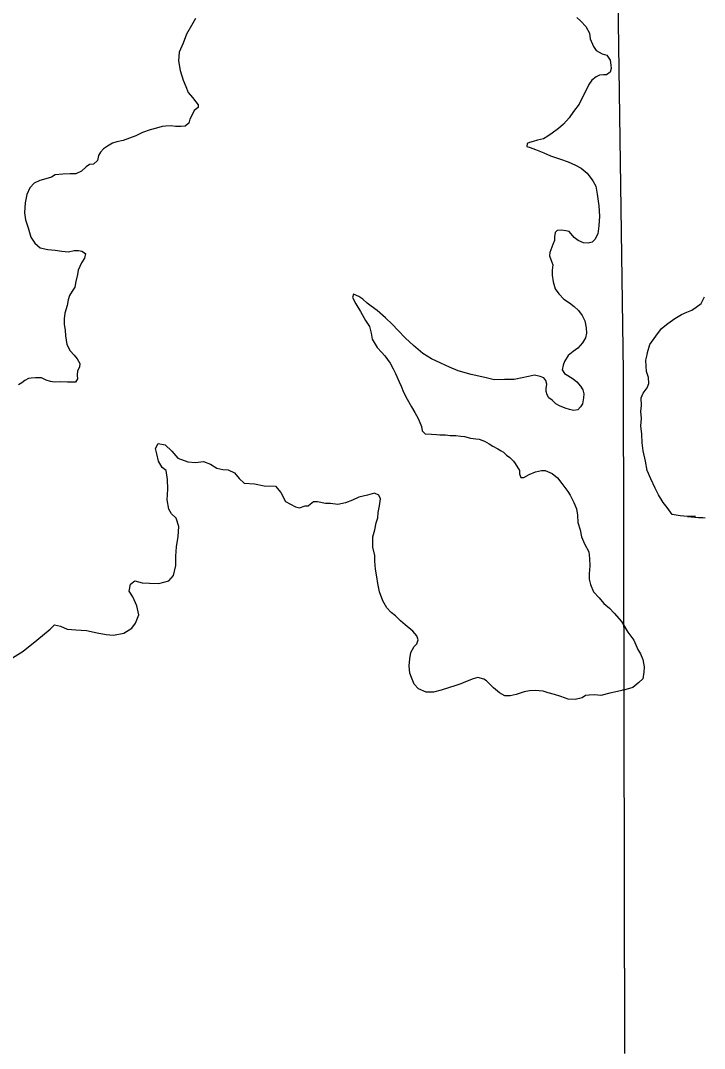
# Model space of a CAD drawing. Extents: x 31699 to 244310, y -8841 to 11474.
# Drawn here: x 135071.9 to 135247.5, y 1578.8 to 1842.7 of the extents above; entities that cross this region are included whole.
import ezdxf

# ---------------------------------------------------------------- set-up
doc = ezdxf.new("R2010")
doc.units = 0
doc.layers.add('R_Draft', color=7, linetype='Continuous')
doc.layers.add('R_Logo', color=7, linetype='Continuous')

msp = doc.modelspace()

# ---------------------------------------------------------------- linework, layer by layer
at = {"layer": 'R_Draft'}
for points in [[(135116.85, 1843.17), (135115.81, 1841.36), (135114.5, 1839.21), (135113.66, 1836.86), (135112.62, 1834.52), (135112.51, 1832.32), (135112.87, 1829.85), (135113.63, 1827.39), (135114.38, 1825.73), (135114.99, 1824.2), (135116.07, 1822.95), (135116.95, 1821.82), (135117.56, 1821.03), (135117.5, 1820.36), (135116.51, 1819.61), (135116.05, 1818.68), (135115.4, 1817.33), (135115.15, 1816.33), (135114.16, 1815.59), (135113.03, 1815.51), (135111.7, 1815.49), (135110.56, 1815.68), (135109.17, 1815.6), (135108.24, 1815.46), (135106.78, 1815.04), (135105.19, 1814.63), (135103.2, 1813.94), (135101.48, 1813.06), (135099.89, 1812.51), (135098.3, 1811.89), (135096.64, 1811.54), (135095.51, 1811.19), (135094.26, 1810.45), (135093.2, 1809.7), (135092.48, 1808.89), (135091.96, 1808.02), (135091.64, 1806.75), (135090.65, 1805.81), (135089.65, 1805.73), (135088.79, 1805.12), (135087.54, 1804.04), (135086.09, 1803.36), (135084.62, 1803.28), (135082.76, 1803.26), (135080.84, 1803.04), (135079.84, 1802.43), (135078.45, 1802.01), (135076.86, 1801.6), (135075.4, 1800.91), (135074.29, 1799.7), (135073.51, 1798.03), (135073.13, 1795.89), (135072.96, 1793.35), (135073.18, 1791.48), (135073.86, 1789.42), (135074.55, 1787.09), (135075.57, 1785.5), (135076.91, 1784.32), (135078.91, 1783.87), (135080.78, 1783.69), (135082.51, 1783.44), (135084.24, 1783.26), (135085.7, 1783.61), (135086.76, 1783.62), (135087.63, 1783.49), (135088.57, 1782.83), (135088.31, 1781.7), (135087.53, 1780.49), (135086.75, 1778.61), (135086.5, 1777.48), (135086.12, 1775.67), (135085.87, 1774.2), (135085.15, 1773.19), (135084.49, 1772.12), (135084.17, 1770.98), (135083.85, 1769.51)], [(135214.73, 1843.44), (135215.8, 1842.51), (135217.01, 1841.13), (135217.96, 1839.47), (135218.18, 1837.94), (135218.99, 1836.01), (135219.74, 1835.02), (135221.27, 1834.17), (135222.41, 1833.78), (135223.29, 1832.52), (135223.5, 1831.26), (135223.57, 1830.39), (135223.32, 1829.39), (135222.39, 1828.78), (135221.6, 1828.7)], [(135221.6, 1828.7), (135220.6, 1828.69), (135219.67, 1828.22), (135218.55, 1827.34), (135217.83, 1826.27), (135217.18, 1824.99), (135216.27, 1823.18), (135215.36, 1821.24), (135213.85, 1819.29), (135212.8, 1817.68), (135211.29, 1816.07), (135210.04, 1814.92), (135208.45, 1813.77), (135207.26, 1813.03), (135206.14, 1812.28), (135204.68, 1811.93), (135203.49, 1811.59), (135202.63, 1811.38), (135201.97, 1811.11), (135201.91, 1810.37), (135202.77, 1810.05), (135204.11, 1809.59), (135206.25, 1808.75), (135207.98, 1807.97), (135210.52, 1807.12), (135212.52, 1806.41), (135214.39, 1805.56), (135215.86, 1804.78), (135217.4, 1803.53), (135218.89, 1801.54), (135219.63, 1800.15), (135219.92, 1798.08), (135220.35, 1795.15), (135220.58, 1792.49), (135220.4, 1789.95), (135220.16, 1787.89), (135219.38, 1786.48), (135218.72, 1785.8), (135217.66, 1785.53), (135216.46, 1785.65), (135215.06, 1786.23), (135214.05, 1786.96), (135213.31, 1787.88), (135212.77, 1788.48), (135211.91, 1788.67), (135210.84, 1788.86), (135209.71, 1788.78), (135209.18, 1788.24), (135209, 1787.11), (135209.01, 1786.24), (135208.62, 1785.17), (135208.1, 1783.83), (135207.78, 1783.09), (135207.72, 1782.23), (135208.06, 1781.3), (135208.54, 1779.97), (135208.42, 1778.57), (135208.43, 1777.3), (135208.65, 1775.57), (135209.2, 1773.77), (135210.15, 1772.52), (135211.42, 1771.13), (135212.9, 1770.21), (135214.04, 1769.29), (135215.18, 1768.23), (135216.12, 1766.98), (135216.8, 1765.58), (135217.15, 1763.79), (135217.23, 1762.39), (135216.98, 1761.18), (135216.2, 1759.91), (135215.01, 1758.56), (135213.82, 1757.69), (135212.51, 1756.67), (135211.59, 1755.13), (135211.2, 1754.19), (135211.01, 1752.99), (135211.56, 1752.06), (135212.43, 1751.54), (135213.76, 1750.68), (135214.77, 1749.89), (135215.65, 1748.84), (135216.25, 1747.84), (135216.53, 1746.85), (135216.47, 1745.84), (135216.16, 1744.24), (135215.7, 1743.5), (135215.04, 1742.76), (135213.92, 1742.55), (135212.85, 1742.81), (135211.72, 1743.13), (135210.31, 1743.78), (135209.31, 1744.31), (135208.37, 1745.23), (135207.57, 1745.82), (135207.16, 1746.55), (135206.88, 1747.42), (135206.88, 1748.22), (135207.06, 1749.35), (135206.79, 1750.28), (135206.25, 1750.94)], [(135206.25, 1750.94), (135205.31, 1751.33), (135203.85, 1751.65), (135202.32, 1751.3), (135200.73, 1750.95), (135198.67, 1750.53), (135196.15, 1750.51), (135193.49, 1750.48), (135191.09, 1751.06), (135187.62, 1751.82), (135184.29, 1752.79), (135182.08, 1753.7), (135179.81, 1754.75), (135177.41, 1755.79), (135175.2, 1757.17), (135172.78, 1759.21), (135170.77, 1761.12), (135168.82, 1763.17), (135167.41, 1764.62), (135165.6, 1766.34), (135163.51, 1768.25), (135161.91, 1769.37), (135160.9, 1770.09), (135159.76, 1771.15), (135158.76, 1771.87), (135157.42, 1772.46), (135157.16, 1771.59), (135158.04, 1769.93), (135159.19, 1768.01), (135160.48, 1765.69), (135161.5, 1764.1), (135161.91, 1762.43), (135162.19, 1760.84), (135163.48, 1758.78), (135164.56, 1757.53), (135165.43, 1756.6), (135166.78, 1754.68), (135167.59, 1753.29), (135168.2, 1752.1), (135169.09, 1749.9), (135169.63, 1748.84), (135170.25, 1747.25), (135171.2, 1745.46), (135172.28, 1743.47), (135173.16, 1742.01), (135173.98, 1740.49), (135174.72, 1738.89), (135174.86, 1738.43), (135175.07, 1737.36), (135175.81, 1736.57), (135177.41, 1736.45), (135178.67, 1736.4), (135179.54, 1736.34), (135181, 1736.29), (135182.2, 1736.17), (135183.66, 1736.18), (135184.93, 1735.99), (135185.93, 1735.87), (135187.46, 1735.49), (135188.79, 1735.3), (135189.66, 1735.24), (135191.06, 1734.66), (135192.2, 1734), (135193.2, 1733.41), (135194.47, 1732.69), (135195.34, 1732.17), (135195.88, 1731.84), (135196.68, 1731.11), (135197.55, 1730.52), (135198.49, 1729.6), (135198.9, 1728.93), (135199.98, 1727.14), (135200.06, 1726.28), (135200.33, 1725.35), (135201.13, 1725.36), (135202.52, 1726.1), (135204.17, 1726.85), (135205.63, 1727.13), (135206.63, 1727.14), (135208.37, 1726.43), (135209.77, 1725.24), (135210.92, 1723.85), (135212.4, 1721.73), (135213.01, 1720.81), (135213.96, 1718.95), (135214.64, 1717.36), (135214.93, 1715.69), (135215.01, 1713.83), (135215.56, 1711.9), (135215.98, 1710.17), (135216.67, 1708.31), (135217.82, 1706.32), (135217.97, 1704.59), (135218.05, 1702.72), (135217.94, 1700.65), (135217.89, 1699.25), (135218.24, 1697.86), (135219.05, 1696), (135220.47, 1694.48), (135221.68, 1693.02), (135223.15, 1691.84)], [(135232.91, 1757.48), (135233.49, 1759.48), (135234.99, 1761.63), (135236.5, 1763.58), (135238.09, 1764.93), (135239.87, 1766.15), (135241.59, 1767.23), (135242.98, 1767.78), (135244.23, 1768.32), (135245.42, 1769.07), (135246.68, 1770.02), (135247.2, 1771.02), (135247.49, 1771.75)], [(135232.91, 1757.48), (135233.49, 1759.48), (135234.99, 1761.63), (135236.5, 1763.58), (135238.09, 1764.93), (135239.87, 1766.15), (135241.59, 1767.23), (135242.98, 1767.78), (135244.23, 1768.32), (135245.42, 1769.07), (135246.68, 1770.02), (135247.2, 1771.02), (135247.49, 1771.75)], [(135083.85, 1769.51), (135083.28, 1767.57), (135083.09, 1766.1), (135083.11, 1764.63), (135083.39, 1763.17), (135083.47, 1761.7), (135083.76, 1759.5), (135084.64, 1757.91), (135085.65, 1756.79), (135086.46, 1755.86), (135087.14, 1754.6), (135087.02, 1753.66), (135086.56, 1752.72), (135086.44, 1751.66), (135086.52, 1750.66), (135086.06, 1749.85), (135084.93, 1749.84), (135083.93, 1749.83), (135082.27, 1749.95), (135080.61, 1749.86), (135079.61, 1749.99), (135078.47, 1750.37), (135077.27, 1750.96), (135075.74, 1750.95), (135074.68, 1750.87), (135073.94, 1750.79), (135073.02, 1750.25), (135072.23, 1749.64), (135071.43, 1749.17)], [(135245.21, 1715.34), (135243.12, 1715.37), (135241.26, 1715.56), (135239.19, 1715.87), (135237.91, 1717.66), (135236.9, 1718.98), (135235.75, 1720.9), (135234.87, 1722.63), (135233.78, 1725.02), (135232.83, 1727.14), (135232.4, 1729.6), (135231.78, 1732.2), (135231.49, 1734.26), (135231.4, 1736.53), (135231.18, 1738.66), (135231.36, 1740.53), (135231.14, 1742.32), (135231.32, 1743.86), (135231.3, 1745.79), (135231.76, 1747), (135232.8, 1748.41), (135233.26, 1749.48), (135233.11, 1751.08), (135232.63, 1752.54), (135232.55, 1753.94), (135232.47, 1755.47), (135232.78, 1756.88), (135232.91, 1757.48)], [(135243.18, 1715.37), (135243.12, 1715.37), (135241.26, 1715.56), (135239.19, 1715.87), (135237.91, 1717.66), (135236.9, 1718.98), (135235.75, 1720.9), (135234.87, 1722.63), (135233.78, 1725.02), (135232.83, 1727.14), (135232.4, 1729.6), (135231.78, 1732.2), (135231.49, 1734.26), (135231.4, 1736.53), (135231.18, 1738.66), (135231.36, 1740.53), (135231.14, 1742.32), (135231.32, 1743.86), (135231.3, 1745.79), (135231.76, 1747), (135232.8, 1748.41), (135233.26, 1749.48), (135233.11, 1751.08), (135232.63, 1752.54), (135232.55, 1753.94), (135232.47, 1755.47), (135232.78, 1756.88), (135232.91, 1757.48)], [(135231.07, 1743.19), (135231.07, 1743.16)], [(135069.86, 1679.1), (135072.63, 1680.79), (135076.13, 1683.57), (135079.55, 1686.47), (135080.61, 1687.55), (135082.14, 1687.16), (135083.88, 1686.45), (135086.14, 1686.27), (135088.87, 1686.1), (135091.6, 1685.46), (135093.87, 1685.08), (135095.8, 1684.9), (135098.45, 1685.39), (135100.5, 1686.68), (135101.42, 1687.96), (135102.26, 1690.1), (135101.77, 1692.43), (135100.75, 1694.69), (135099.8, 1696.15), (135100.11, 1698.02), (135101.3, 1698.83), (135103.1, 1698.32), (135105.03, 1698.21), (135107.43, 1698.16), (135109.95, 1698.86), (135111.2, 1700.2), (135111.77, 1702.74), (135111.81, 1705.21), (135111.92, 1707.55), (135112.42, 1710.22), (135112.59, 1712.76), (135111.84, 1714.89), (135110.7, 1716.08), (135109.95, 1717.27), (135109.59, 1719.6), (135109.7, 1722.34), (135109.67, 1724.81), (135109.31, 1727.2), (135108.31, 1727.93), (135107.36, 1729.59), (135106.94, 1731.45), (135106.53, 1732.85), (135107.24, 1734.12), (135109.04, 1733.74), (135110.72, 1732.16), (135112.27, 1730.37), (135114.88, 1729.4), (135116.87, 1729.22), (135118.87, 1729.44), (135120.67, 1728.79), (135122.28, 1727.8), (135123.81, 1727.42), (135125.21, 1727.3), (135126.81, 1726.58), (135128.03, 1725.13), (135129.3, 1723.87), (135131.96, 1723.7), (135134.43, 1723.19), (135137.36, 1723.15), (135138.77, 1721.5), (135139.93, 1719.18), (135142.47, 1717.8), (135143.54, 1717.55), (135144.99, 1718.09), (135145.86, 1718.1)], [(135223.15, 1691.84), (135224.36, 1690.52), (135226.18, 1688.4), (135227.87, 1685.69), (135229.36, 1683.63), (135230.38, 1681.24), (135231.12, 1680.12), (135231.67, 1678.66), (135232.02, 1676.79), (135231.9, 1675.39), (135231.65, 1673.72), (135230.67, 1672.71), (135229.08, 1671.43), (135227.1, 1670.88), (135225.17, 1670.46), (135223.18, 1670.04), (135220.93, 1669.41), (135219.33, 1669.53), (135217.93, 1669.45), (135217, 1669.38), (135216.15, 1668.77), (135214.29, 1668.35), (135212.49, 1668.46), (135210.62, 1669.18), (135209.02, 1669.7), (135207.36, 1670.08), (135206.09, 1670.53), (135204.02, 1670.71), (135202.56, 1670.56), (135201.24, 1670.35), (135199.18, 1669.66), (135197.59, 1669.31), (135196.26, 1669.3), (135194.86, 1670.09), (135193.31, 1671.34), (135192.44, 1672.33), (135191.56, 1673.19), (135190.9, 1673.58), (135189.36, 1674.03), (135188.1, 1673.69), (135186.18, 1672.93), (135184.99, 1672.39), (135183.67, 1671.98), (135181.81, 1671.36), (135179.95, 1670.81), (135177.9, 1670.25), (135176.04, 1670.3), (135174.1, 1671.08), (135172.96, 1672.34), (135172.27, 1674), (135171.86, 1675.13), (135171.71, 1677.06), (135171.89, 1678.79), (135172.14, 1680.46), (135172.99, 1681.94), (135173.65, 1682.68), (135173.97, 1683.68), (135173.69, 1684.68), (135172.62, 1685.93), (135170.67, 1687.58), (135169.46, 1688.57), (135168.19, 1689.82), (135167.05, 1690.75), (135165.97, 1691.93), (135164.89, 1693.72), (135164.07, 1695.98), (135163.64, 1698.18), (135163.43, 1699.84), (135163.07, 1701.84), (135162.85, 1703.9), (135162.84, 1705.3), (135162.35, 1707.5), (135162.34, 1708.9), (135162.39, 1710.1), (135162.84, 1711.91), (135163.22, 1713.71), (135163.67, 1714.98), (135163.72, 1716.38), (135164.04, 1718.05), (135164.35, 1719.85), (135163.94, 1720.85), (135162.8, 1721.37), (135161.02, 1720.82), (135158.76, 1720.33), (135157.11, 1719.52), (135155.32, 1718.9), (135153.39, 1718.41), (135151.53, 1718.66), (135150.2, 1718.71), (135148.2, 1719.09), (135147.14, 1719.08), (135145.86, 1718.1)], [(135243.18, 1715.37), (135245.94, 1715.1)], [(135245.94, 1715.1), (135246.46, 1715.1), (135247.13, 1715.11), (135247.66, 1715.05)], [(135226.72, 1687.54), (135227.87, 1685.69), (135229.36, 1683.63), (135230.38, 1681.24), (135231.12, 1680.12), (135231.67, 1678.66), (135232.02, 1676.79), (135231.9, 1675.39), (135231.65, 1673.72), (135230.67, 1672.71), (135229.08, 1671.43), (135227.1, 1670.88), (135226.5, 1670.75)]]:
    msp.add_lwpolyline(points, dxfattribs=at)
at = {"layer": 'R_Logo'}
for points in [[(135218.65, 2632.49), (135220.72, 2468.69), (135222.89, 2292.03), (135224.82, 2112.83), (135223.5, 2112.75), (135224.05, 1931.74), (135226.64, 1752.61), (135227.01, 1577.6)], [(135218.73, 2632.23), (135218.77, 2622.66), (135220.72, 2468.69), (135222.89, 2292.03), (135224.82, 2112.83), (135223.5, 2112.75), (135224.05, 1931.74), (135226.64, 1752.61), (135227.01, 1577.52)]]:
    msp.add_lwpolyline(points, dxfattribs=at)

doc.saveas('drawing.dxf')
